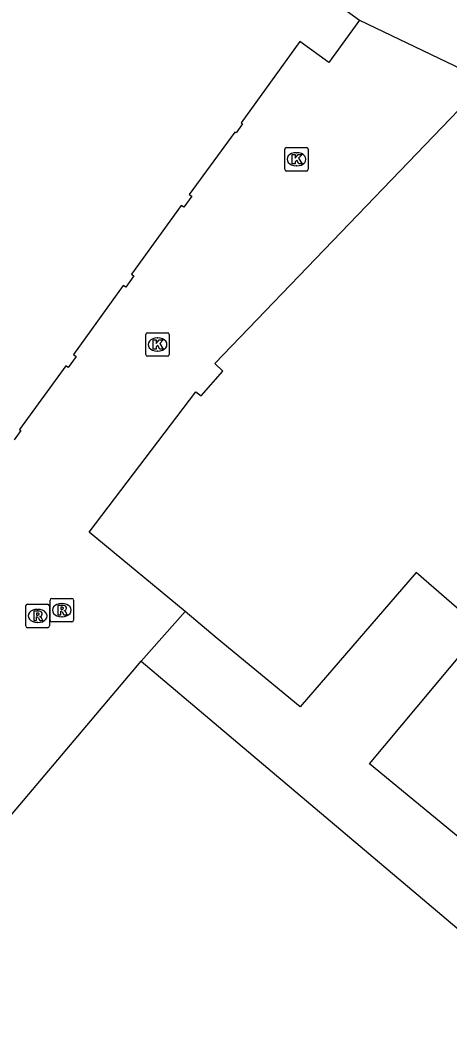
# Model space of a CAD drawing. Extents: x 161087 to 161922, y 382574 to 383873.
# Drawn here: x 161144.48 to 161162.7, y 383303.94 to 383346.31 of the extents above; entities that cross this region are included whole.
import ezdxf

# ---------------------------------------------------------------- set-up
doc = ezdxf.new("R2010")
doc.units = 0
for name, color, linetype in [('IMGEO_Kolk', 7, 'Continuous'), ('IMGEO_Muur', 7, 'Continuous'), ('IMGEO_Pand', 7, 'Continuous'), ('IMGEO_Rioolput', 7, 'Continuous'), ('IMGEO_Voetgangersgebied_open', 7, 'Continuous')]:
    doc.layers.add(name, color=color, linetype=linetype)

msp = doc.modelspace()

# ---------------------------------------------------------------- linework, layer by layer
at = {"layer": 'IMGEO_Kolk'}
for p, q in [((161155.724, 383339.959), (161155.724, 383340.811)), ((161155.799, 383340.885), (161156.651, 383340.885)), ((161156.212, 383340.665), (161156.237, 383340.665)), ((161156.725, 383340.811), (161156.725, 383339.959)), ((161156.651, 383339.885), (161155.799, 383339.885)), ((161156.235, 383340.105), (161156.21, 383340.105)), ((161149.898, 383333.016), (161150.75, 383333.016)), ((161149.823, 383332.09), (161149.823, 383332.942)), ((161150.311, 383332.796), (161150.336, 383332.796)), ((161150.824, 383332.942), (161150.824, 383332.09)), ((161150.334, 383332.236), (161150.309, 383332.236)), ((161150.75, 383332.016), (161149.898, 383332.016))]:
    msp.add_line(p, q, dxfattribs=at)
for points in [[(161155.724, 383339.959), (161155.724, 383340.811)], [(161155.799, 383340.885), (161156.651, 383340.885)], [(161156.045, 383340.585), (161156.168, 383340.585), (161156.168, 383340.434), (161156.298, 383340.585), (161156.462, 383340.585), (161156.316, 383340.434), (161156.469, 383340.185), (161156.317, 383340.185), (161156.232, 383340.349), (161156.168, 383340.282), (161156.168, 383340.185), (161156.045, 383340.185), (161156.045, 383340.585)], [(161156.725, 383340.811), (161156.725, 383339.959)], [(161156.651, 383339.885), (161155.799, 383339.885)], [(161149.898, 383333.016), (161150.75, 383333.016)], [(161149.823, 383332.09), (161149.823, 383332.942)], [(161150.144, 383332.716), (161150.267, 383332.716), (161150.267, 383332.565), (161150.397, 383332.716), (161150.561, 383332.716), (161150.415, 383332.565), (161150.568, 383332.316), (161150.416, 383332.316), (161150.331, 383332.48), (161150.267, 383332.413), (161150.267, 383332.316), (161150.144, 383332.316), (161150.144, 383332.716)], [(161150.824, 383332.942), (161150.824, 383332.09)], [(161150.75, 383332.016), (161149.898, 383332.016)]]:
    msp.add_lwpolyline(points, dxfattribs=at)
for centre, start, end in [((161155.801, 383340.809), 91.552, 178.448), ((161155.801, 383340.809), 91.552, 178.448), ((161156.649, 383340.809), 1.552, 88.448), ((161156.649, 383340.809), 1.552, 88.448), ((161155.801, 383339.961), 181.552, 268.448), ((161155.801, 383339.961), 181.552, 268.448), ((161156.649, 383339.961), 271.552, 358.448), ((161156.649, 383339.961), 271.552, 358.448), ((161149.9, 383332.94), 91.552, 178.448), ((161149.9, 383332.94), 91.552, 178.448), ((161150.748, 383332.94), 1.552, 88.448), ((161150.748, 383332.94), 1.552, 88.448), ((161149.9, 383332.092), 181.552, 268.448), ((161149.9, 383332.092), 181.552, 268.448), ((161150.748, 383332.092), 271.552, 358.448), ((161150.748, 383332.092), 271.552, 358.448)]:
    msp.add_arc(centre, 0.0765, start, end, dxfattribs=at)
for centre, major_axis, ratio, start_param, end_param in [((161156.211, 383340.385), (-0.387, 0.002), 0.722429, 4.712389, 7.853982), ((161156.236, 383340.385), (-0.39, 0.002), 0.717154, 1.570796, 4.712389), ((161150.31, 383332.516), (-0.387, 0.002), 0.722429, 4.712389, 7.853982), ((161150.335, 383332.516), (-0.39, 0.002), 0.717154, 1.570796, 4.712389)]:
    msp.add_ellipse(centre, major_axis=major_axis, ratio=ratio, start_param=start_param, end_param=end_param, dxfattribs=at)
at = {"layer": 'IMGEO_Muur'}
msp.add_lwpolyline([(161151.494, 383321.17), (161149.625, 383319.064)], dxfattribs=at)
at = {"layer": 'IMGEO_Pand'}
for points in [[(161118.857, 383374.248), (161122.467, 383371.676), (161122.843, 383372.189), (161124.001, 383371.34), (161123.663, 383370.857), (161124.958, 383369.918), (161125.428, 383370.565), (161158.897, 383346.301)], [(161158.897, 383346.301), (161157.604, 383344.497), (161156.37, 383345.388), (161153.873, 383341.933), (161153.938, 383341.885), (161153.656, 383341.503), (161153.601, 383341.538), (161151.67, 383338.891), (161151.776, 383338.815), (161151.44, 383338.349), (161151.327, 383338.419), (161149.225, 383335.503), (161149.322, 383335.433), (161148.978, 383334.948), (161148.869, 383335.02), (161146.762, 383332.088), (161146.868, 383332.012), (161146.53, 383331.536), (161146.425, 383331.606), (161144.46, 383328.902), (161144.517, 383328.861), (161144.233, 383328.468)], [(161151.494, 383321.17), (161147.415, 383324.537), (161151.946, 383330.508), (161152.177, 383330.332), (161153.092, 383331.385), (161152.76, 383331.703), (161163.467, 383342.861), (161165.961, 383342.908)], [(161167.185, 383308.226), (161159.33, 383314.694), (161164.095, 383320.413), (161161.313, 383322.825), (161156.374, 383317.128), (161152.859, 383320.023), (161151.494, 383321.17)], [(161141.622, 383309.593), (161149.625, 383319.064)], [(161149.625, 383319.064), (161165.502, 383305.649), (161161.277, 383300.648), (161162.431, 383299.673), (161169.587, 383293.626), (161168.405, 383292.227), (161172.743, 383288.452), (161173.986, 383289.923)]]:
    msp.add_lwpolyline(points, dxfattribs=at)
at = {"layer": 'IMGEO_Rioolput'}
for p, q in [((161145.759, 383320.804), (161145.759, 383321.656)), ((161145.834, 383321.73), (161146.686, 383321.73)), ((161146.76, 383321.656), (161146.76, 383320.804)), ((161144.729, 383320.557), (161144.729, 383321.409)), ((161144.804, 383321.483), (161145.656, 383321.483)), ((161145.217, 383321.263), (161145.242, 383321.263)), ((161145.73, 383321.409), (161145.73, 383320.557)), ((161146.247, 383321.51), (161146.272, 383321.51)), ((161145.24, 383320.703), (161145.215, 383320.703)), ((161146.686, 383320.73), (161145.834, 383320.73)), ((161146.27, 383320.95), (161146.245, 383320.95)), ((161145.656, 383320.483), (161144.804, 383320.483))]:
    msp.add_line(p, q, dxfattribs=at)
for points in [[(161145.759, 383320.804), (161145.759, 383321.656)], [(161145.834, 383321.73), (161146.686, 383321.73)], [(161146.76, 383321.656), (161146.76, 383320.804)], [(161144.729, 383320.557), (161144.729, 383321.409)], [(161144.804, 383321.483), (161145.656, 383321.483)], [(161145.318, 383321.181), (161145.066, 383321.183), (161145.066, 383320.783)], [(161145.244, 383321.102), (161145.19, 383321.102), (161145.19, 383321.021)], [(161145.73, 383321.409), (161145.73, 383320.557)], [(161146.348, 383321.428), (161146.096, 383321.43), (161146.096, 383321.03)], [(161146.096, 383321.03), (161146.22, 383321.03), (161146.22, 383321.192), (161146.231, 383321.192)], [(161146.274, 383321.349), (161146.22, 383321.349), (161146.22, 383321.268)], [(161146.22, 383321.268), (161146.272, 383321.268)], [(161146.278, 383321.163), (161146.349, 383321.03), (161146.489, 383321.03), (161146.424, 383321.156)], [(161145.066, 383320.783), (161145.19, 383320.783), (161145.19, 383320.945), (161145.201, 383320.945)], [(161145.19, 383321.021), (161145.242, 383321.021)], [(161145.248, 383320.916), (161145.319, 383320.783), (161145.459, 383320.783), (161145.394, 383320.909)], [(161146.686, 383320.73), (161145.834, 383320.73)], [(161145.656, 383320.483), (161144.804, 383320.483)]]:
    msp.add_lwpolyline(points, dxfattribs=at)
for centre, radius, start, end in [((161145.836, 383321.654), 0.0765, 91.552, 178.448), ((161145.836, 383321.654), 0.0765, 91.552, 178.448), ((161146.684, 383321.654), 0.0765, 1.552, 88.448), ((161146.684, 383321.654), 0.0765, 1.552, 88.448), ((161144.806, 383321.407), 0.0765, 91.552, 178.448), ((161144.806, 383321.407), 0.0765, 91.552, 178.448), ((161145.25, 383321.006), 0.0964, 77.0061, 93.1865), ((161145.264, 383321.063), 0.0378, 276.6634, 79.6772), ((161145.317, 383321.071), 0.109, 350.3612, 89.416), ((161145.654, 383321.407), 0.0765, 1.552, 88.448), ((161145.654, 383321.407), 0.0765, 1.552, 88.448), ((161146.23, 383321.139), 0.0533, 26.0293, 88.6989), ((161146.256, 383321.457), 0.19, 274.7715, 282.9687), ((161146.28, 383321.253), 0.0964, 77.0061, 93.1865), ((161146.294, 383321.31), 0.0378, 276.6634, 79.6772), ((161146.347, 383321.318), 0.109, 350.3612, 89.416), ((161146.345, 383321.318), 0.112, 277.5842, 350.9817), ((161146.329, 383321.103), 0.108, 29.5134, 73.7905), ((161145.2, 383320.892), 0.0533, 26.0293, 88.6989), ((161145.226, 383321.21), 0.19, 274.7715, 282.9687), ((161145.315, 383321.071), 0.112, 277.5842, 350.9817), ((161145.299, 383320.856), 0.108, 29.5134, 73.7905), ((161145.836, 383320.806), 0.0765, 181.552, 268.448), ((161145.836, 383320.806), 0.0765, 181.552, 268.448), ((161146.684, 383320.806), 0.0765, 271.552, 358.448), ((161146.684, 383320.806), 0.0765, 271.552, 358.448), ((161144.806, 383320.559), 0.0765, 181.552, 268.448), ((161144.806, 383320.559), 0.0765, 181.552, 268.448), ((161145.654, 383320.559), 0.0765, 271.552, 358.448), ((161145.654, 383320.559), 0.0765, 271.552, 358.448)]:
    msp.add_arc(centre, radius, start, end, dxfattribs=at)
for centre, major_axis, ratio, start_param, end_param in [((161145.216, 383320.983), (-0.387, 0.002), 0.722429, 4.712389, 7.853982), ((161145.241, 383320.983), (-0.39, 0.002), 0.717154, 1.570796, 4.712389), ((161146.246, 383321.23), (-0.387, 0.002), 0.722429, 4.712389, 7.853982), ((161146.271, 383321.23), (-0.39, 0.002), 0.717154, 1.570796, 4.712389)]:
    msp.add_ellipse(centre, major_axis=major_axis, ratio=ratio, start_param=start_param, end_param=end_param, dxfattribs=at)
at = {"layer": 'IMGEO_Voetgangersgebied_open'}
for points in [[(161158.897, 383346.301), (161165.961, 383342.908)], [(161149.625, 383319.064), (161151.494, 383321.17)]]:
    msp.add_lwpolyline(points, dxfattribs=at)

doc.saveas('drawing.dxf')
